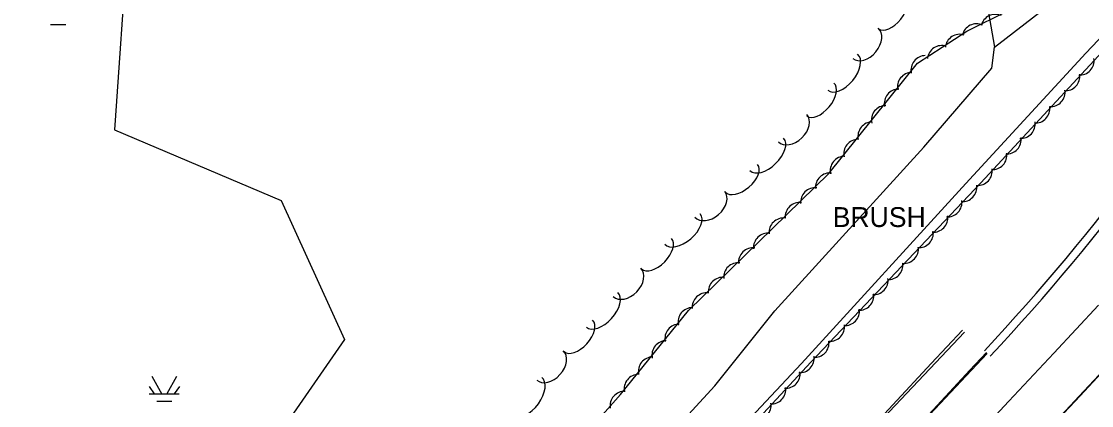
# Model space of a CAD drawing. Extents: x 978516 to 993312, y 1836504 to 1846212.
# Drawn here: x 991688.1 to 991957.3, y 1839062.5 to 1839159.2 of the extents above; entities that cross this region are included whole.
import ezdxf

# ---------------------------------------------------------------- set-up
doc = ezdxf.new("R2010")
doc.units = 0
for name, color, linetype in [('R_MOT Stage 1 Widening', 7, 'Continuous'), ('S_EDGE_PAVEMENT', 7, 'Continuous'), ('S_PAVEMENT_CROWN', 7, 'Continuous'), ('S_SHOULDER', 7, 'Continuous'), ('S_STREAM', 7, 'Continuous'), ('S_TREE', 7, 'Continuous'), ('S_TREE_ANNOT', 7, 'Continuous')]:
    doc.layers.add(name, color=color, linetype=linetype)

msp = doc.modelspace()

# ---------------------------------------------------------------- linework, layer by layer
at = {"layer": 'R_MOT Stage 1 Widening'}
for radius in [559.96, 561.96]:
    msp.add_arc((991521.44, 1839458.87), radius, 316.9104, 329.6023, dxfattribs=at)
at = {"layer": 'S_EDGE_PAVEMENT'}
for points in [[(991746.04, 1838843.49), (991777.58, 1838876.78), (991812.47, 1838913.72), (991845.22, 1838948.85), (991872.6, 1838977.82), (991918.93, 1839027.28), (991954.43, 1839065.03), (991978.19, 1839090.59), (992004.6, 1839118.77), (992039.18, 1839155.47), (992069.66, 1839187.73), (992097.22, 1839217.28), (992125.95, 1839247.95), (992156.55, 1839280.23)], [(991930.88, 1839075.87), (991926.73, 1839071.41), (991915.38, 1839059.25), (991904.03, 1839047.08), (991890.86, 1839033.14), (991877.68, 1839019.2), (991867.56, 1839008.35), (991857.44, 1838997.49), (991847.32, 1838986.64), (991837.19, 1838975.78), (991828.23, 1838966.33), (991819.26, 1838956.89), (991810.29, 1838947.44), (991801.32, 1838937.99), (991792.64, 1838928.64), (991783.95, 1838919.29), (991775.27, 1838909.94), (991766.58, 1838900.6), (991750.58, 1838883.63)], [(991966.94, 1839078.45), (991955.43, 1839066.14), (991943.92, 1839053.84), (991932.41, 1839041.54), (991920.91, 1839029.23), (991906.07, 1839013.32), (991891.24, 1838997.4), (991882.15, 1838987.69), (991873.06, 1838977.97), (991863.96, 1838968.26), (991854.87, 1838958.54), (991845.65, 1838948.79), (991836.44, 1838939.04), (991827.22, 1838929.29), (991818, 1838919.54), (991801.58, 1838902.07), (991785.15, 1838884.6), (991768.71, 1838867.08)], [(991931.1, 1839075.66), (991911.39, 1839054.68), (991864.37, 1839004.75), (991821.53, 1838958.91), (991785.58, 1838920.48), (991749.71, 1838882.45), (991728.17, 1838859.55)]]:
    msp.add_lwpolyline(points, dxfattribs=at)
at = {"layer": 'S_PAVEMENT_CROWN'}
msp.add_lwpolyline([(991959.1, 1839087.78), (991947.83, 1839075.72), (991936.56, 1839063.65), (991925.28, 1839051.59), (991914.01, 1839039.53), (991898.45, 1839022.93), (991882.9, 1839006.34), (991873.75, 1838996.52), (991864.6, 1838986.7), (991855.46, 1838976.88), (991846.31, 1838967.06), (991837.03, 1838957.35), (991827.75, 1838947.63), (991818.46, 1838937.92), (991809.18, 1838928.2), (991792.69, 1838910.54), (991776.19, 1838892.87), (991759.88, 1838875.39)], dxfattribs=at)
at = {"layer": 'S_SHOULDER'}
for points in [[(991924.87, 1839081.53), (991917.01, 1839073.16), (991907.34, 1839062.74), (991897.67, 1839052.31), (991884.66, 1839038.2), (991871.64, 1839024.08), (991861.46, 1839013.29), (991851.27, 1839002.49), (991841.09, 1838991.7), (991830.9, 1838980.91), (991821.96, 1838971.45), (991813.02, 1838961.98), (991804.08, 1838952.52), (991795.14, 1838943.06), (991786.49, 1838933.79), (991777.84, 1838924.52), (991769.2, 1838915.25), (991760.55, 1838905.98), (991744.9, 1838889.22), (991729.26, 1838872.45), (991718.24, 1838860.62), (991707.23, 1838848.79), (991696.21, 1838836.96), (991685.19, 1838825.12)], [(991925.35, 1839081.04), (991903.6, 1839057.97), (991853.1, 1839004.57), (991788.23, 1838935.51), (991733.71, 1838876.69), (991716.27, 1838858.22)]]:
    msp.add_lwpolyline(points, dxfattribs=at)
at = {"layer": 'S_STREAM'}
for p, q in [((991695.5, 1839158.38), (991699.29, 1839158.38)), ((991720.94, 1839069.94), (991723.46, 1839065.44)), ((991727.18, 1839069.82), (991724.7, 1839065.48)), ((991720.25, 1839067.38), (991721.56, 1839065.48)), ((991720.25, 1839065.52), (991727.84, 1839065.48)), ((991727.92, 1839067.38), (991726.6, 1839065.48)), ((991722.18, 1839063.62), (991725.98, 1839063.62))]:
    msp.add_line(p, q, dxfattribs=at)
for points in [[(991146.16, 1839433.54), (991489.7, 1839550.88), (991623.28, 1839495.97), (991675.21, 1839412.82), (991819.69, 1839316.57), (991825.3, 1839248.51), (991800.02, 1839187.41), (991787.28, 1839177), (991747.13, 1839177.55), (991714.82, 1839178.96), (991711.59, 1839131.85), (991753.47, 1839114.1), (991769.45, 1839079.18), (991740.61, 1839037.46), (991618.64, 1838989.31), (991584.86, 1838966.19)], [(991700.05, 1838881.02), (991734.5, 1838916.92), (991772.03, 1838956.04), (991810.22, 1838997.46), (991843.51, 1839029.65), (991884.39, 1839073.09), (991925.68, 1839118.37), (991955.91, 1839151.2), (991987.67, 1839184.68), (992012.96, 1839212.49), (992042.55, 1839244.08), (992058.5, 1839262.12), (992076.63, 1839285.42), (992095.03, 1839307.77), (992120.76, 1839332.49), (992142.44, 1839353.14)], [(991692.45, 1838888.39), (991706.2, 1838904.39), (991719.84, 1838917.95), (991747.99, 1838944.86), (991774.03, 1838974.37), (991806.47, 1839007.69), (991831.31, 1839033.49), (991862.55, 1839067.48), (991877.63, 1839086.4), (991915.12, 1839127.53), (991932.24, 1839147.41), (991932.95, 1839152.68), (991945.43, 1839162.35), (991968.35, 1839184.4), (991996.56, 1839212.55), (992014.36, 1839233.26), (992040.55, 1839257.94), (992061.86, 1839280.93), (992080.62, 1839295.08), (992095.03, 1839307.77)], [(991787.28, 1839177), (991834.13, 1839169.45), (991867.4, 1839181.5), (991908.11, 1839205.38), (991926.73, 1839188.35), (991932.95, 1839152.68)]]:
    msp.add_lwpolyline(points, dxfattribs=at)
at = {"layer": 'S_TREE'}
for points in [[(991677.58, 1838892.71), (991713.53, 1838929.37), (991746.61, 1838964.71), (991779.36, 1839001.19), (991806.24, 1839028.46), (991838.88, 1839065.36), (991855.95, 1839086.49), (991891.26, 1839120.87), (991913.59, 1839148.68), (991925.96, 1839156.68), (991936.46, 1839161.88), (991948.64, 1839183.14), (991971.59, 1839207.99), (991982.45, 1839217.48), (992002.27, 1839232.33), (992017, 1839254.62), (992048.72, 1839289.22), (992077.65, 1839316.89), (992105, 1839334.09), (992118.72, 1839341.74), (992131.91, 1839350.19), (992144.45, 1839365.1), (992151.92, 1839368.07)], [(992161.64, 1839359.77), (992146.36, 1839343.98), (992114.34, 1839313.1), (992068.74, 1839266.02), (992031.35, 1839225.68), (991970.62, 1839163), (991929.52, 1839118.55), (991886.72, 1839073.44), (991836.77, 1839019.62), (991780.59, 1838962.72), (991723.1, 1838902.04), (991698.61, 1838874.58)]]:
    msp.add_lwpolyline(points, dxfattribs=at)
for centre, major_axis, ratio, start_param, end_param in [((991907.06, 1839161.51), (3.33, 4.19), 0.540686, 3.141593, 6.283185), ((991933.13, 1839157.3), (-3.26, -1.62), 0.999392, 3.825789, 5.598989), ((991900.46, 1839153.66), (3.16, 3.82), 0.685294, 3.141593, 6.283185), ((991928.39, 1839154.92), (-3.26, -1.62), 0.999392, 3.825789, 5.598989), ((991924.18, 1839152.27), (-3.58, -0.69), 0.999251, 4.210986, 5.984186), ((991919.66, 1839149.44), (-3.58, -0.69), 0.999251, 4.210986, 5.984186), ((991894.76, 1839146.36), (3.74, 4.52), 0.550066, 3.141593, 6.283185), ((991915.55, 1839146.92), (-2.01, -3.04), 0.999341, 3.734788, 5.507988), ((991954.32, 1839149.28), (2.37, 2.77), 0.999336, 3.787678, 5.560879), ((991912.14, 1839142.68), (-2.01, -3.04), 0.999341, 3.734788, 5.507988), ((991950.74, 1839145.36), (2.37, 2.77), 0.999336, 3.787678, 5.560879), ((991889.11, 1839139.52), (3.41, 4.12), 0.540686, 3.141593, 6.283185), ((991908.85, 1839138.52), (-2.01, -3.04), 0.999341, 3.734788, 5.507988), ((991947.04, 1839141.37), (2.37, 2.77), 0.999336, 3.787678, 5.560879), ((991905.6, 1839134.36), (-2.01, -3.04), 0.999341, 3.734788, 5.507988), ((991882.12, 1839132.32), (3.57, 3.43), 0.685294, 3.141593, 6.283185), ((991943.19, 1839137.24), (2.37, 2.77), 0.999336, 3.787678, 5.560879), ((991902.2, 1839130.25), (-2.01, -3.04), 0.999341, 3.734788, 5.507988), ((991939.51, 1839133.38), (2.37, 2.77), 0.999336, 3.787678, 5.560879), ((991875.63, 1839125.72), (4.23, 4.07), 0.550066, 3.141593, 6.283185), ((991935.98, 1839129.45), (2.37, 2.77), 0.999336, 3.787678, 5.560879), ((991898.64, 1839125.86), (-2.01, -3.04), 0.999341, 3.734788, 5.507988), ((991895.23, 1839121.62), (-2.01, -3.04), 0.999341, 3.734788, 5.507988), ((991932.4, 1839125.53), (2.37, 2.77), 0.999336, 3.787678, 5.560879), ((991869.28, 1839119.7), (4.06, 3.48), 0.540686, 3.141593, 6.283185), ((991928.71, 1839121.54), (2.37, 2.77), 0.999336, 3.787678, 5.560879), ((991891.52, 1839117.41), (-1.14, -3.46), 0.999152, 3.343627, 5.116827), ((991861.29, 1839113.18), (3.76, 3.23), 0.685294, 3.141593, 6.283185), ((991887.78, 1839113.67), (-1.14, -3.46), 0.999152, 3.343627, 5.116827), ((991924.83, 1839117.47), (2.42, 2.72), 0.999336, 3.794273, 5.567473), ((991883.91, 1839110), (-1.14, -3.46), 0.999152, 3.343627, 5.116827), ((991921.11, 1839113.65), (2.42, 2.72), 0.999336, 3.794273, 5.567473), ((991854.44, 1839106.95), (4.45, 3.82), 0.550066, 3.141593, 6.283185), ((991879.84, 1839106.08), (-1.14, -3.46), 0.999152, 3.343627, 5.116827), ((991917.53, 1839109.77), (2.42, 2.72), 0.999336, 3.794273, 5.567473), ((991875.94, 1839102.29), (-1.14, -3.46), 0.999152, 3.343627, 5.116827), ((991913.9, 1839105.9), (2.42, 2.72), 0.999336, 3.794273, 5.567473), ((991847.89, 1839100.72), (3.74, 3.82), 0.540686, 3.141593, 6.283185), ((991872.17, 1839098.57), (-1.14, -3.46), 0.999152, 3.343627, 5.116827), ((991910.15, 1839101.95), (2.42, 2.72), 0.999336, 3.794273, 5.567473), ((991868.44, 1839094.83), (-1.14, -3.46), 0.999152, 3.343627, 5.116827), ((991906.24, 1839097.88), (2.42, 2.72), 0.999336, 3.794273, 5.567473), ((991840.5, 1839093.53), (3.47, 3.54), 0.685294, 3.141593, 6.283185), ((991864.56, 1839091.16), (-1.14, -3.46), 0.999152, 3.343627, 5.116827), ((991902.52, 1839094.06), (2.42, 2.72), 0.999336, 3.794273, 5.567473), ((991834.21, 1839086.62), (3.95, 4.34), 0.550066, 3.141593, 6.283185), ((991860.5, 1839087.24), (-1.14, -3.46), 0.999152, 3.343627, 5.116827), ((991898.93, 1839090.18), (2.42, 2.72), 0.999336, 3.794273, 5.567473), ((991856.95, 1839083.55), (-1.3, -3.4), 0.999277, 3.511501, 5.284702), ((991895.31, 1839086.31), (2.42, 2.72), 0.999336, 3.794273, 5.567473), ((991828.24, 1839080.06), (3.6, 3.95), 0.540686, 3.141593, 6.283185), ((991853.65, 1839079.4), (-1.3, -3.4), 0.999277, 3.511501, 5.284702), ((991891.56, 1839082.36), (2.42, 2.72), 0.999336, 3.794273, 5.567473), ((991850.38, 1839075.25), (-1.3, -3.4), 0.999277, 3.511501, 5.284702), ((991887.65, 1839078.29), (2.42, 2.72), 0.999336, 3.794273, 5.567473), ((991821.11, 1839072.62), (3.34, 3.66), 0.685294, 3.141593, 6.283185), ((991846.97, 1839071.14), (-1.3, -3.4), 0.999277, 3.511501, 5.284702), ((991883.91, 1839074.44), (2.53, 2.62), 0.999337, 3.844647, 5.617848), ((991880.37, 1839070.52), (2.53, 2.62), 0.999337, 3.844647, 5.617848), ((991815.57, 1839064.9), (3.45, 4.74), 0.550066, 3.141593, 6.283185), ((991843.4, 1839066.77), (-1.3, -3.4), 0.999277, 3.511501, 5.284702), ((991839.85, 1839062.49), (-2.05, -3.01), 0.999329, 3.69974, 5.47294), ((991876.79, 1839066.6), (2.53, 2.62), 0.999337, 3.844647, 5.617848), ((991873.09, 1839062.62), (2.53, 2.62), 0.999337, 3.844647, 5.617848)]:
    msp.add_ellipse(centre, major_axis=major_axis, ratio=ratio, start_param=start_param, end_param=end_param, dxfattribs=at)

# ---------------------------------------------------------------- texts
at = {"layer": 'S_TREE_ANNOT'}
msp.add_text('BRUSH', height=5, dxfattribs=at).set_placement((991892.21, 1839107.45))

doc.saveas('drawing.dxf')
